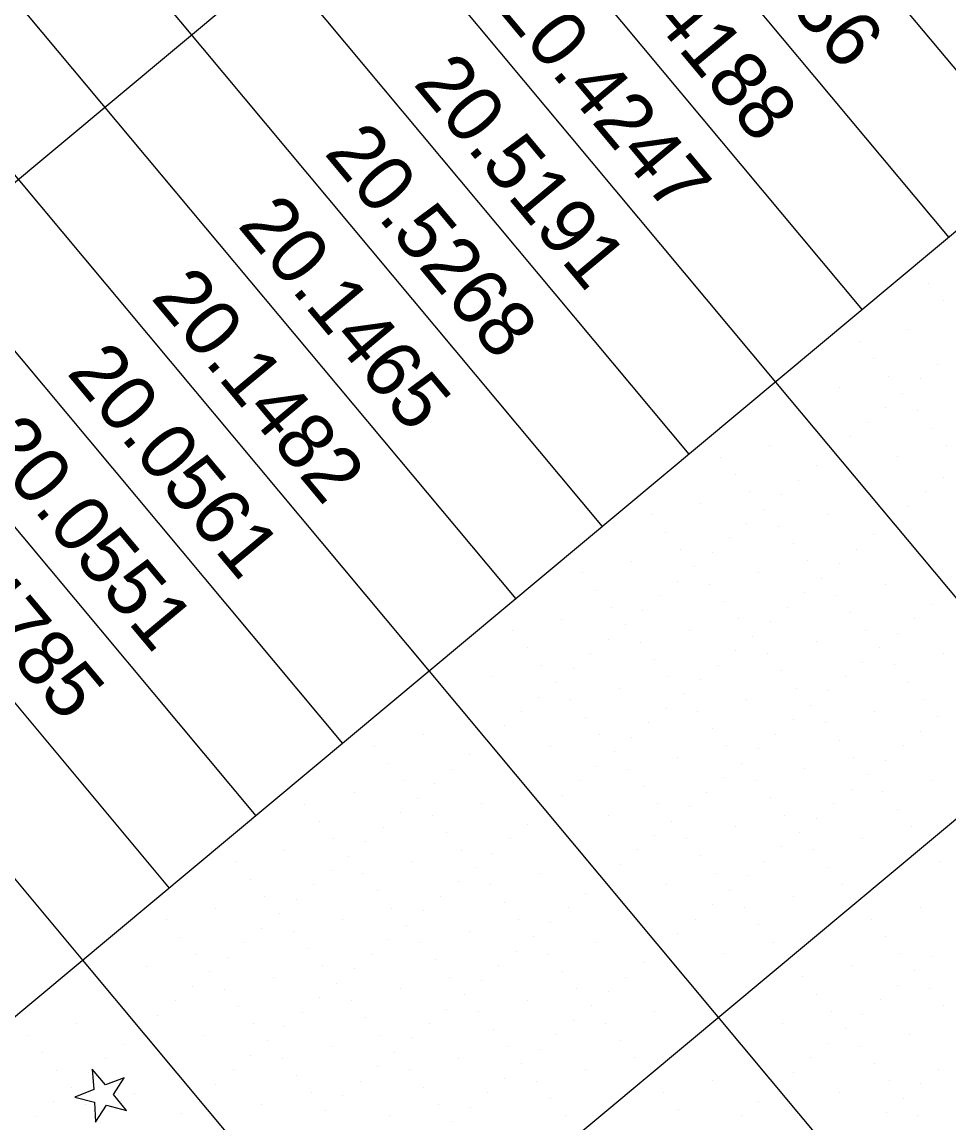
# Model space of a CAD drawing. Extents: x 2042995 to 2043795, y 305365 to 306249.
# Drawn here: x 2043130.61 to 2043171.68, y 305849.13 to 305897.94 of the extents above; entities that cross this region are included whole.
import ezdxf

# ---------------------------------------------------------------- set-up
doc = ezdxf.new("R2010")
doc.units = 0
for name, color, linetype in [('BR_BORDER LINES', 7, 'Continuous'), ('BR_CONCRETE', 7, 'Continuous'), ('BR_GRID DOTS', 7, 'Continuous'), ('BR_GRID LINES', 7, 'Continuous'), ('BR_TABLE LINES', 7, 'Continuous'), ('BR_TEXT', 7, 'Continuous')]:
    doc.layers.add(name, color=color, linetype=linetype)

msp = doc.modelspace()

# ---------------------------------------------------------------- linework, layer by layer
at = {"layer": 'BR_BORDER LINES'}
msp.add_line((2043200.067, 305912.112), (2043117.942, 305843.522), dxfattribs=at)
at = {"layer": 'BR_CONCRETE'}
msp.add_spline([(2043139.109, 306017.548), (2043148.199, 306007.16), (2043160.233, 305993.368), (2043172.245, 305979.557), (2043184.234, 305965.727), (2043196.201, 305951.879), (2043208.145, 305938.012), (2043220.067, 305924.126), (2043231.966, 305910.221), (2043243.843, 305896.297), (2043255.698, 305882.355), (2043267.529, 305868.394), (2043279.339, 305854.414), (2043291.126, 305840.415), (2043302.89, 305826.398), (2043314.632, 305812.361), (2043326.352, 305798.306), (2043338.049, 305784.233), (2043349.724, 305770.14), (2043361.376, 305756.029), (2043373.005, 305741.899), (2043384.613, 305727.75), (2043396.197, 305713.582), (2043407.76, 305699.396), (2043419.299, 305685.191), (2043430.817, 305670.967), (2043442.311, 305656.724), (2043453.784, 305642.463), (2043465.234, 305628.182), (2043476.661, 305613.883), (2043488.066, 305599.566), (2043499.448, 305585.229), (2043510.808, 305570.874), (2043522.146, 305556.5), (2043533.461, 305542.107), (2043544.753, 305527.695), (2043547.219, 305524.543)], degree=3, dxfattribs=at)
at = {"layer": 'BR_GRID DOTS'}
for p, q in [((2043170.775, 305886.344), (2043170.775, 305886.344)), ((2043171.416, 305885.577), (2043171.416, 305885.577)), ((2043169.88, 305884.295), (2043169.88, 305884.295)), ((2043167.704, 305883.78), (2043167.704, 305883.78)), ((2043168.345, 305883.013), (2043168.345, 305883.013)), ((2043171.163, 305882.76), (2043171.163, 305882.76)), ((2043168.986, 305882.245), (2043168.986, 305882.245)), ((2043170.395, 305882.118), (2043170.395, 305882.118)), ((2043166.81, 305881.73), (2043166.81, 305881.73)), ((2043169.628, 305881.477), (2043169.628, 305881.477)), ((2043168.86, 305880.836), (2043168.86, 305880.836)), ((2043170.269, 305880.71), (2043170.269, 305880.71)), ((2043168.092, 305880.195), (2043168.092, 305880.195)), ((2043170.91, 305879.942), (2043170.91, 305879.942)), ((2043167.325, 305879.554), (2043167.325, 305879.554)), ((2043163.74, 305879.166), (2043163.74, 305879.166)), ((2043171.551, 305879.175), (2043171.551, 305879.175)), ((2043161.564, 305878.652), (2043161.564, 305878.652)), ((2043166.557, 305878.913), (2043166.557, 305878.913)), ((2043169.375, 305878.66), (2043169.375, 305878.66)), ((2043165.79, 305878.272), (2043165.79, 305878.272)), ((2043162.205, 305877.884), (2043162.205, 305877.884)), ((2043165.022, 305877.631), (2043165.022, 305877.631)), ((2043171.424, 305877.766), (2043171.424, 305877.766)), ((2043162.846, 305877.117), (2043162.846, 305877.117)), ((2043170.657, 305877.125), (2043170.657, 305877.125)), ((2043160.67, 305876.602), (2043160.67, 305876.602)), ((2043164.255, 305876.99), (2043164.255, 305876.99)), ((2043158.494, 305876.088), (2043158.494, 305876.088)), ((2043163.487, 305876.349), (2043163.487, 305876.349)), ((2043166.304, 305876.096), (2043166.304, 305876.096)), ((2043169.889, 305876.484), (2043169.889, 305876.484)), ((2043162.72, 305875.708), (2043162.72, 305875.708)), ((2043164.128, 305875.582), (2043164.128, 305875.582)), ((2043169.122, 305875.843), (2043169.122, 305875.843)), ((2043159.135, 305875.32), (2043159.135, 305875.32)), ((2043161.952, 305875.067), (2043161.952, 305875.067)), ((2043168.354, 305875.202), (2043168.354, 305875.202)), ((2043164.769, 305874.814), (2043164.769, 305874.814)), ((2043159.776, 305874.553), (2043159.776, 305874.553)), ((2043161.185, 305874.426), (2043161.185, 305874.426)), ((2043167.586, 305874.561), (2043167.586, 305874.561)), ((2043157.6, 305874.038), (2043157.6, 305874.038)), ((2043160.417, 305873.785), (2043160.417, 305873.785)), ((2043165.41, 305874.047), (2043165.41, 305874.047)), ((2043166.819, 305873.92), (2043166.819, 305873.92)), ((2043155.424, 305873.524), (2043155.424, 305873.524)), ((2043159.65, 305873.144), (2043159.65, 305873.144)), ((2043163.234, 305873.532), (2043163.234, 305873.532)), ((2043166.051, 305873.279), (2043166.051, 305873.279)), ((2043156.065, 305872.756), (2043156.065, 305872.756)), ((2043161.058, 305873.018), (2043161.058, 305873.018)), ((2043165.284, 305872.638), (2043165.284, 305872.638)), ((2043168.869, 305873.026), (2043168.869, 305873.026)), ((2043158.882, 305872.503), (2043158.882, 305872.503)), ((2043161.699, 305872.25), (2043161.699, 305872.25)), ((2043166.692, 305872.512), (2043166.692, 305872.512)), ((2043170.918, 305872.132), (2043170.918, 305872.132)), ((2043156.706, 305871.989), (2043156.706, 305871.989)), ((2043158.115, 305871.862), (2043158.115, 305871.862)), ((2043164.516, 305871.997), (2043164.516, 305871.997)), ((2043167.334, 305871.744), (2043167.334, 305871.744)), ((2043154.53, 305871.474), (2043154.53, 305871.474)), ((2043157.347, 305871.221), (2043157.347, 305871.221)), ((2043162.34, 305871.483), (2043162.34, 305871.483)), ((2043163.749, 305871.356), (2043163.749, 305871.356)), ((2043170.151, 305871.491), (2043170.151, 305871.491)), ((2043152.354, 305870.96), (2043152.354, 305870.96)), ((2043160.164, 305870.968), (2043160.164, 305870.968)), ((2043162.981, 305870.715), (2043162.981, 305870.715)), ((2043167.975, 305870.977), (2043167.975, 305870.977)), ((2043169.383, 305870.85), (2043169.383, 305870.85)), ((2043152.995, 305870.192), (2043152.995, 305870.192)), ((2043156.58, 305870.58), (2043156.58, 305870.58)), ((2043157.988, 305870.454), (2043157.988, 305870.454)), ((2043165.798, 305870.462), (2043165.798, 305870.462)), ((2043168.616, 305870.209), (2043168.616, 305870.209)), ((2043155.812, 305869.939), (2043155.812, 305869.939)), ((2043158.629, 305869.686), (2043158.629, 305869.686)), ((2043162.214, 305870.074), (2043162.214, 305870.074)), ((2043163.622, 305869.948), (2043163.622, 305869.948)), ((2043171.433, 305869.956), (2043171.433, 305869.956)), ((2043153.636, 305869.424), (2043153.636, 305869.424)), ((2043155.045, 305869.298), (2043155.045, 305869.298)), ((2043161.446, 305869.433), (2043161.446, 305869.433)), ((2043167.848, 305869.568), (2043167.848, 305869.568)), ((2043169.257, 305869.442), (2043169.257, 305869.442)), ((2043151.46, 305868.91), (2043151.46, 305868.91)), ((2043159.27, 305868.919), (2043159.27, 305868.919)), ((2043160.679, 305868.792), (2043160.679, 305868.792)), ((2043164.263, 305869.18), (2043164.263, 305869.18)), ((2043167.081, 305868.927), (2043167.081, 305868.927)), ((2043154.277, 305868.657), (2043154.277, 305868.657)), ((2043157.094, 305868.404), (2043157.094, 305868.404)), ((2043164.904, 305868.413), (2043164.904, 305868.413)), ((2043166.313, 305868.286), (2043166.313, 305868.286)), ((2043169.898, 305868.674), (2043169.898, 305868.674)), ((2043153.51, 305868.016), (2043153.51, 305868.016)), ((2043154.918, 305867.889), (2043154.918, 305867.889)), ((2043159.911, 305868.151), (2043159.911, 305868.151)), ((2043162.728, 305867.898), (2043162.728, 305867.898)), ((2043170.539, 305867.907), (2043170.539, 305867.907)), ((2043152.742, 305867.375), (2043152.742, 305867.375)), ((2043159.144, 305867.51), (2043159.144, 305867.51)), ((2043160.552, 305867.383), (2043160.552, 305867.383)), ((2043165.545, 305867.645), (2043165.545, 305867.645)), ((2043168.363, 305867.392), (2043168.363, 305867.392)), ((2043155.559, 305867.122), (2043155.559, 305867.122)), ((2043158.376, 305866.869), (2043158.376, 305866.869)), ((2043164.778, 305867.004), (2043164.778, 305867.004)), ((2043166.187, 305866.877), (2043166.187, 305866.877)), ((2043171.18, 305867.139), (2043171.18, 305867.139)), ((2043148.39, 305866.346), (2043148.39, 305866.346)), ((2043151.975, 305866.734), (2043151.975, 305866.734)), ((2043156.2, 305866.354), (2043156.2, 305866.354)), ((2043161.193, 305866.616), (2043161.193, 305866.616)), ((2043164.01, 305866.363), (2043164.01, 305866.363)), ((2043170.412, 305866.498), (2043170.412, 305866.498)), ((2043146.214, 305865.831), (2043146.214, 305865.831)), ((2043151.207, 305866.093), (2043151.207, 305866.093)), ((2043154.024, 305865.84), (2043154.024, 305865.84)), ((2043157.609, 305866.228), (2043157.609, 305866.228)), ((2043161.834, 305865.848), (2043161.834, 305865.848)), ((2043166.828, 305866.11), (2043166.828, 305866.11)), ((2043169.645, 305865.857), (2043169.645, 305865.857)), ((2043150.44, 305865.452), (2043150.44, 305865.452)), ((2043156.841, 305865.587), (2043156.841, 305865.587)), ((2043159.658, 305865.334), (2043159.658, 305865.334)), ((2043163.243, 305865.722), (2043163.243, 305865.722)), ((2043167.469, 305865.342), (2043167.469, 305865.342)), ((2043146.855, 305865.064), (2043146.855, 305865.064)), ((2043149.672, 305864.811), (2043149.672, 305864.811)), ((2043156.074, 305864.946), (2043156.074, 305864.946)), ((2043157.482, 305864.819), (2043157.482, 305864.819)), ((2043162.475, 305865.081), (2043162.475, 305865.081)), ((2043165.293, 305864.828), (2043165.293, 305864.828)), ((2043168.877, 305865.216), (2043168.877, 305865.216)), ((2043161.708, 305864.44), (2043161.708, 305864.44)), ((2043168.11, 305864.575), (2043168.11, 305864.575)), ((2043170.927, 305864.322), (2043170.927, 305864.322)), ((2043147.496, 305864.296), (2043147.496, 305864.296)), ((2043148.904, 305864.17), (2043148.904, 305864.17)), ((2043155.306, 305864.305), (2043155.306, 305864.305)), ((2043158.123, 305864.052), (2043158.123, 305864.052)), ((2043163.116, 305864.313), (2043163.116, 305864.313)), ((2043167.342, 305863.934), (2043167.342, 305863.934)), ((2043145.32, 305863.782), (2043145.32, 305863.782)), ((2043148.137, 305863.529), (2043148.137, 305863.529)), ((2043154.539, 305863.664), (2043154.539, 305863.664)), ((2043160.94, 305863.799), (2043160.94, 305863.799)), ((2043163.757, 305863.546), (2043163.757, 305863.546)), ((2043168.751, 305863.807), (2043168.751, 305863.807)), ((2043143.144, 305863.267), (2043143.144, 305863.267)), ((2043147.369, 305862.888), (2043147.369, 305862.888)), ((2043150.954, 305863.276), (2043150.954, 305863.276)), ((2043153.771, 305863.023), (2043153.771, 305863.023)), ((2043158.764, 305863.284), (2043158.764, 305863.284)), ((2043160.173, 305863.158), (2043160.173, 305863.158)), ((2043166.575, 305863.293), (2043166.575, 305863.293)), ((2043169.392, 305863.04), (2043169.392, 305863.04)), ((2043143.785, 305862.5), (2043143.785, 305862.5)), ((2043148.778, 305862.761), (2043148.778, 305862.761)), ((2043153.004, 305862.382), (2043153.004, 305862.382)), ((2043156.588, 305862.77), (2043156.588, 305862.77)), ((2043159.405, 305862.517), (2043159.405, 305862.517)), ((2043164.398, 305862.778), (2043164.398, 305862.778)), ((2043165.807, 305862.652), (2043165.807, 305862.652)), ((2043146.602, 305862.247), (2043146.602, 305862.247)), ((2043149.419, 305861.994), (2043149.419, 305861.994)), ((2043158.638, 305861.876), (2043158.638, 305861.876)), ((2043162.222, 305862.264), (2043162.222, 305862.264)), ((2043165.04, 305862.011), (2043165.04, 305862.011)), ((2043170.033, 305862.272), (2043170.033, 305862.272)), ((2043144.426, 305861.732), (2043144.426, 305861.732)), ((2043145.834, 305861.606), (2043145.834, 305861.606)), ((2043152.236, 305861.741), (2043152.236, 305861.741)), ((2043160.046, 305861.749), (2043160.046, 305861.749)), ((2043167.857, 305861.758), (2043167.857, 305861.758)), ((2043142.25, 305861.218), (2043142.25, 305861.218)), ((2043145.067, 305860.965), (2043145.067, 305860.965)), ((2043150.06, 305861.226), (2043150.06, 305861.226)), ((2043151.469, 305861.1), (2043151.469, 305861.1)), ((2043157.87, 305861.235), (2043157.87, 305861.235)), ((2043160.687, 305860.982), (2043160.687, 305860.982)), ((2043164.272, 305861.37), (2043164.272, 305861.37)), ((2043165.681, 305861.243), (2043165.681, 305861.243)), ((2043140.074, 305860.703), (2043140.074, 305860.703)), ((2043147.884, 305860.712), (2043147.884, 305860.712)), ((2043150.701, 305860.459), (2043150.701, 305860.459)), ((2043157.103, 305860.594), (2043157.103, 305860.594)), ((2043163.504, 305860.729), (2043163.504, 305860.729)), ((2043166.322, 305860.476), (2043166.322, 305860.476)), ((2043171.315, 305860.737), (2043171.315, 305860.737)), ((2043140.715, 305859.936), (2043140.715, 305859.936)), ((2043144.299, 305860.324), (2043144.299, 305860.324)), ((2043145.708, 305860.197), (2043145.708, 305860.197)), ((2043153.518, 305860.206), (2043153.518, 305860.206)), ((2043156.335, 305859.953), (2043156.335, 305859.953)), ((2043161.328, 305860.214), (2043161.328, 305860.214)), ((2043162.737, 305860.088), (2043162.737, 305860.088)), ((2043143.532, 305859.683), (2043143.532, 305859.683)), ((2043149.934, 305859.818), (2043149.934, 305859.818)), ((2043151.342, 305859.691), (2043151.342, 305859.691)), ((2043159.152, 305859.7), (2043159.152, 305859.7)), ((2043161.969, 305859.447), (2043161.969, 305859.447)), ((2043166.963, 305859.708), (2043166.963, 305859.708)), ((2043141.356, 305859.168), (2043141.356, 305859.168)), ((2043142.764, 305859.042), (2043142.764, 305859.042)), ((2043146.349, 305859.43), (2043146.349, 305859.43)), ((2043149.166, 305859.177), (2043149.166, 305859.177)), ((2043155.568, 305859.312), (2043155.568, 305859.312)), ((2043164.787, 305859.194), (2043164.787, 305859.194)), ((2043139.18, 305858.654), (2043139.18, 305858.654)), ((2043146.99, 305858.662), (2043146.99, 305858.662)), ((2043148.399, 305858.536), (2043148.399, 305858.536)), ((2043151.983, 305858.924), (2043151.983, 305858.924)), ((2043154.8, 305858.671), (2043154.8, 305858.671)), ((2043161.202, 305858.806), (2043161.202, 305858.806)), ((2043162.61, 305858.679), (2043162.61, 305858.679)), ((2043170.421, 305858.688), (2043170.421, 305858.688)), ((2043137.004, 305858.139), (2043137.004, 305858.139)), ((2043141.997, 305858.401), (2043141.997, 305858.401)), ((2043144.814, 305858.148), (2043144.814, 305858.148)), ((2043152.624, 305858.156), (2043152.624, 305858.156)), ((2043154.033, 305858.03), (2043154.033, 305858.03)), ((2043160.434, 305858.165), (2043160.434, 305858.165)), ((2043168.245, 305858.173), (2043168.245, 305858.173)), ((2043141.229, 305857.76), (2043141.229, 305857.76)), ((2043142.638, 305857.633), (2043142.638, 305857.633)), ((2043147.631, 305857.895), (2043147.631, 305857.895)), ((2043150.448, 305857.642), (2043150.448, 305857.642)), ((2043159.667, 305857.524), (2043159.667, 305857.524)), ((2043163.251, 305857.912), (2043163.251, 305857.912)), ((2043137.645, 305857.371), (2043137.645, 305857.371)), ((2043140.462, 305857.118), (2043140.462, 305857.118)), ((2043146.863, 305857.254), (2043146.863, 305857.254)), ((2043148.272, 305857.127), (2043148.272, 305857.127)), ((2043153.265, 305857.389), (2043153.265, 305857.389)), ((2043156.082, 305857.136), (2043156.082, 305857.136)), ((2043163.893, 305857.144), (2043163.893, 305857.144)), ((2043168.886, 305857.406), (2043168.886, 305857.406)), ((2043138.286, 305856.604), (2043138.286, 305856.604)), ((2043143.279, 305856.866), (2043143.279, 305856.866)), ((2043146.096, 305856.613), (2043146.096, 305856.613)), ((2043152.498, 305856.748), (2043152.498, 305856.748)), ((2043153.906, 305856.621), (2043153.906, 305856.621)), ((2043158.899, 305856.883), (2043158.899, 305856.883)), ((2043161.716, 305856.63), (2043161.716, 305856.63)), ((2043169.527, 305856.638), (2043169.527, 305856.638)), ((2043170.935, 305856.512), (2043170.935, 305856.512)), ((2043136.11, 305856.089), (2043136.11, 305856.089)), ((2043139.694, 305856.477), (2043139.694, 305856.477)), ((2043143.92, 305856.098), (2043143.92, 305856.098)), ((2043148.913, 305856.36), (2043148.913, 305856.36)), ((2043151.73, 305856.107), (2043151.73, 305856.107)), ((2043158.132, 305856.242), (2043158.132, 305856.242)), ((2043167.351, 305856.124), (2043167.351, 305856.124)), ((2043138.927, 305855.836), (2043138.927, 305855.836)), ((2043141.744, 305855.583), (2043141.744, 305855.583)), ((2043145.328, 305855.971), (2043145.328, 305855.971)), ((2043149.554, 305855.592), (2043149.554, 305855.592)), ((2043154.547, 305855.854), (2043154.547, 305855.854)), ((2043157.364, 305855.601), (2043157.364, 305855.601)), ((2043165.175, 305855.609), (2043165.175, 305855.609)), ((2043170.168, 305855.871), (2043170.168, 305855.871)), ((2043138.159, 305855.195), (2043138.159, 305855.195)), ((2043139.568, 305855.069), (2043139.568, 305855.069)), ((2043144.561, 305855.33), (2043144.561, 305855.33)), ((2043147.378, 305855.077), (2043147.378, 305855.077)), ((2043150.963, 305855.466), (2043150.963, 305855.466)), ((2043155.188, 305855.086), (2043155.188, 305855.086)), ((2043169.4, 305855.23), (2043169.4, 305855.23)), ((2043170.809, 305855.103), (2043170.809, 305855.103)), ((2043137.392, 305854.554), (2043137.392, 305854.554)), ((2043143.793, 305854.689), (2043143.793, 305854.689)), ((2043145.202, 305854.563), (2043145.202, 305854.563)), ((2043150.195, 305854.824), (2043150.195, 305854.824)), ((2043153.012, 305854.572), (2043153.012, 305854.572)), ((2043156.597, 305854.96), (2043156.597, 305854.96)), ((2043165.816, 305854.842), (2043165.816, 305854.842)), ((2043168.633, 305854.589), (2043168.633, 305854.589)), ((2043140.209, 305854.301), (2043140.209, 305854.301)), ((2043149.428, 305854.183), (2043149.428, 305854.183)), ((2043155.829, 305854.319), (2043155.829, 305854.319)), ((2043158.646, 305854.066), (2043158.646, 305854.066)), ((2043166.457, 305854.074), (2043166.457, 305854.074)), ((2043171.45, 305854.336), (2043171.45, 305854.336)), ((2043136.624, 305853.913), (2043136.624, 305853.913)), ((2043143.026, 305854.048), (2043143.026, 305854.048)), ((2043145.843, 305853.795), (2043145.843, 305853.795)), ((2043150.836, 305854.057), (2043150.836, 305854.057)), ((2043155.062, 305853.677), (2043155.062, 305853.677)), ((2043167.865, 305853.948), (2043167.865, 305853.948)), ((2043133.04, 305853.525), (2043133.04, 305853.525)), ((2043135.857, 305853.272), (2043135.857, 305853.272)), ((2043140.85, 305853.534), (2043140.85, 305853.534)), ((2043142.258, 305853.407), (2043142.258, 305853.407)), ((2043148.66, 305853.542), (2043148.66, 305853.542)), ((2043151.477, 305853.289), (2043151.477, 305853.289)), ((2043156.47, 305853.551), (2043156.47, 305853.551)), ((2043164.281, 305853.56), (2043164.281, 305853.56)), ((2043167.098, 305853.307), (2043167.098, 305853.307)), ((2043130.864, 305853.011), (2043130.864, 305853.011)), ((2043135.089, 305852.631), (2043135.089, 305852.631)), ((2043138.674, 305853.019), (2043138.674, 305853.019)), ((2043141.491, 305852.766), (2043141.491, 305852.766)), ((2043146.484, 305853.028), (2043146.484, 305853.028)), ((2043147.893, 305852.901), (2043147.893, 305852.901)), ((2043154.294, 305853.036), (2043154.294, 305853.036)), ((2043157.111, 305852.783), (2043157.111, 305852.783)), ((2043166.33, 305852.666), (2043166.33, 305852.666)), ((2043169.915, 305853.054), (2043169.915, 305853.054)), ((2043131.505, 305852.243), (2043131.505, 305852.243)), ((2043140.723, 305852.125), (2043140.723, 305852.125)), ((2043144.308, 305852.513), (2043144.308, 305852.513)), ((2043147.125, 305852.26), (2043147.125, 305852.26)), ((2043152.118, 305852.522), (2043152.118, 305852.522)), ((2043153.527, 305852.395), (2043153.527, 305852.395)), ((2043167.739, 305852.539), (2043167.739, 305852.539)), ((2043134.322, 305851.99), (2043134.322, 305851.99)), ((2043142.132, 305851.999), (2043142.132, 305851.999)), ((2043149.942, 305852.007), (2043149.942, 305852.007)), ((2043152.759, 305851.754), (2043152.759, 305851.754)), ((2043157.752, 305852.016), (2043157.752, 305852.016)), ((2043165.563, 305852.025), (2043165.563, 305852.025)), ((2043168.38, 305851.772), (2043168.38, 305851.772)), ((2043132.146, 305851.476), (2043132.146, 305851.476)), ((2043133.554, 305851.349), (2043133.554, 305851.349)), ((2043139.956, 305851.484), (2043139.956, 305851.484)), ((2043142.773, 305851.231), (2043142.773, 305851.231)), ((2043146.358, 305851.619), (2043146.358, 305851.619)), ((2043147.766, 305851.493), (2043147.766, 305851.493)), ((2043155.576, 305851.501), (2043155.576, 305851.501)), ((2043164.795, 305851.383), (2043164.795, 305851.383)), ((2043171.197, 305851.519), (2043171.197, 305851.519)), ((2043132.787, 305850.708), (2043132.787, 305850.708)), ((2043139.188, 305850.843), (2043139.188, 305850.843)), ((2043145.59, 305850.978), (2043145.59, 305850.978)), ((2043148.407, 305850.725), (2043148.407, 305850.725)), ((2043151.992, 305851.113), (2043151.992, 305851.113)), ((2043153.4, 305850.987), (2043153.4, 305850.987)), ((2043161.21, 305850.995), (2043161.21, 305850.995)), ((2043164.028, 305850.742), (2043164.028, 305850.742)), ((2043169.021, 305851.004), (2043169.021, 305851.004)), ((2043170.429, 305850.878), (2043170.429, 305850.878)), ((2043135.604, 305850.455), (2043135.604, 305850.455)), ((2043138.421, 305850.202), (2043138.421, 305850.202)), ((2043143.414, 305850.464), (2043143.414, 305850.464)), ((2043144.822, 305850.337), (2043144.822, 305850.337)), ((2043151.224, 305850.472), (2043151.224, 305850.472)), ((2043154.041, 305850.219), (2043154.041, 305850.219)), ((2043159.034, 305850.481), (2043159.034, 305850.481)), ((2043166.845, 305850.489), (2043166.845, 305850.489)), ((2043169.662, 305850.236), (2043169.662, 305850.236)), ((2043132.019, 305850.067), (2043132.019, 305850.067)), ((2043133.428, 305849.941), (2043133.428, 305849.941)), ((2043141.238, 305849.949), (2043141.238, 305849.949)), ((2043144.055, 305849.696), (2043144.055, 305849.696)), ((2043149.048, 305849.958), (2043149.048, 305849.958)), ((2043150.457, 305849.831), (2043150.457, 305849.831)), ((2043159.675, 305849.713), (2043159.675, 305849.713)), ((2043163.26, 305850.101), (2043163.26, 305850.101)), ((2043131.252, 305849.426), (2043131.252, 305849.426)), ((2043137.653, 305849.561), (2043137.653, 305849.561)), ((2043146.872, 305849.443), (2043146.872, 305849.443)), ((2043149.689, 305849.19), (2043149.689, 305849.19)), ((2043154.682, 305849.452), (2043154.682, 305849.452)), ((2043162.493, 305849.46), (2043162.493, 305849.46)), ((2043168.894, 305849.595), (2043168.894, 305849.595)), ((2043170.303, 305849.469), (2043170.303, 305849.469)), ((2043134.069, 305849.173), (2043134.069, 305849.173))]:
    msp.add_line(p, q, dxfattribs=at)
at = {"layer": 'BR_GRID LINES'}
for p, q in [((2043284.267, 305956.377), (2043130.763, 305828.172)), ((2043163.993, 305881.983), (2043508.01, 305470.082)), ((2043148.643, 305869.163), (2043356.335, 305620.487)), ((2043133.293, 305856.342), (2043340.985, 305607.666))]:
    msp.add_line(p, q, dxfattribs=at)
at = {"layer": 'BR_TABLE LINES'}
for p, q in [((2043087.07, 305974.086), (2043163.993, 305881.983)), ((2043112.045, 305967.583), (2043175.506, 305891.599)), ((2043108.207, 305964.378), (2043171.669, 305888.394)), ((2043104.369, 305961.173), (2043167.831, 305885.189)), ((2043064.045, 305954.855), (2043140.968, 305862.753)), ((2043096.694, 305954.763), (2043160.156, 305878.778)), ((2043092.857, 305951.558), (2043156.318, 305875.573)), ((2043089.019, 305948.352), (2043152.481, 305872.368)), ((2043085.181, 305945.147), (2043148.643, 305869.163)), ((2043081.344, 305941.942), (2043144.805, 305865.958)), ((2043073.669, 305935.532), (2043137.13, 305859.548)), ((2043069.831, 305932.327), (2043133.293, 305856.342)), ((2043174.355, 305927.628), (2043099.743, 305865.312))]:
    msp.add_line(p, q, dxfattribs=at)
at = {"layer": 'BR_TEXT'}
msp.add_lwpolyline([(2043133.79, 305850.61), (2043132.941, 305850.28), (2043133.822, 305850.054), (2043133.862, 305849.172), (2043134.344, 305849.916), (2043135.242, 305849.685), (2043134.653, 305850.39), (2043135.135, 305851.134), (2043134.309, 305850.816), (2043133.721, 305851.521)], close=True, dxfattribs=at)

# ---------------------------------------------------------------- texts
for s, p in [('20.6736', (2043159.274, 305904.977)), ('20.4188', (2043155.467, 305901.736)), ('20.4247', (2043151.629, 305898.531)), ('20.5191', (2043147.898, 305895.199)), ('20.5268', (2043143.954, 305892.121)), ('20.1465', (2043140.117, 305888.916)), ('20.1482', (2043136.279, 305885.71)), ('20.0561', (2043132.547, 305882.378)), ('20.0551', (2043128.71, 305879.173)), ('20.4785', (2043124.766, 305876.095))]:
    msp.add_text(s, height=2.5, rotation=309.8684, dxfattribs=at).set_placement(p)

doc.saveas('drawing.dxf')
